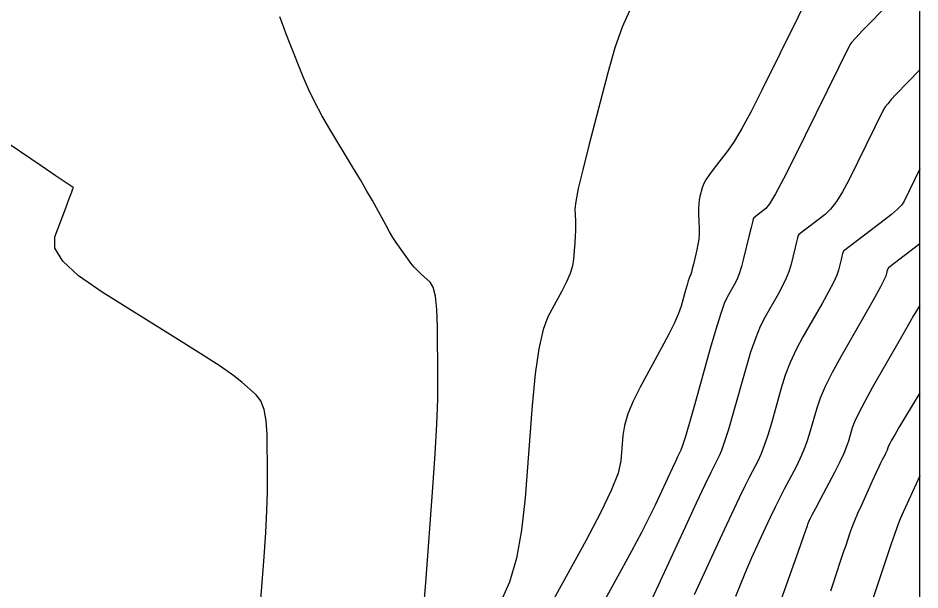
# Model space of a CAD drawing. Extents: x 2082232 to 2083549, y 592624 to 593832.
# Drawn here: x 2083507.14 to 2083549.07, y 592676.57 to 592703.15 of the extents above; entities that cross this region are included whole.
import ezdxf

# ---------------------------------------------------------------- set-up
doc = ezdxf.new("R2010")
doc.units = 0
for name, color, linetype in [('DT_X_Contour_Major', 7, 'Continuous'), ('DT_X_Contour_Minor', 7, 'Continuous'), ('DT_X_TIN_Hull', 7, 'Continuous')]:
    doc.layers.add(name, color=color, linetype=linetype)

msp = doc.modelspace()

# ---------------------------------------------------------------- linework, layer by layer
at = {"layer": 'DT_X_Contour_Major'}
for points in [[(2083549.073, 592700.745), (2083547.956, 592699.586), (2083547.741, 592699.357), (2083547.574, 592699.165), (2083547.454, 592699.012), (2083547.383, 592698.897), (2083545.763, 592695.619), (2083545.469, 592695.065), (2083545.187, 592694.614), (2083544.917, 592694.267), (2083544.659, 592694.023), (2083543.433, 592693.09), (2083543.415, 592693.047), (2083543.381, 592692.931), (2083543.333, 592692.744), (2083543.269, 592692.485), (2083543.079, 592691.7), (2083542.988, 592691.393), (2083542.858, 592691.059), (2083542.689, 592690.7), (2083542.481, 592690.315), (2083541.874, 592689.253), (2083541.646, 592688.805), (2083541.42, 592688.258), (2083541.195, 592687.611), (2083540.971, 592686.865), (2083540.374, 592684.742), (2083540.167, 592684.024), (2083539.992, 592683.461), (2083539.851, 592683.053), (2083539.742, 592682.801), (2083539.497, 592682.335), (2083539.344, 592682.025), (2083539.07, 592681.446), (2083538.673, 592680.597), (2083538.156, 592679.479), (2083536.613, 592676.137)], [(2083518.338, 592674.927), (2083518.577, 592678.104), (2083518.654, 592679.235), (2083518.707, 592680.244), (2083518.736, 592681.133), (2083518.74, 592681.9), (2083518.718, 592683.784), (2083518.68, 592684.43), (2083518.582, 592684.955), (2083518.424, 592685.358), (2083518.205, 592685.64), (2083517.543, 592686.229), (2083517.165, 592686.523), (2083516.528, 592686.961), (2083515.633, 592687.544), (2083514.478, 592688.271), (2083511.054, 592690.405), (2083509.953, 592691.166), (2083509.219, 592691.849), (2083508.852, 592692.455), (2083508.852, 592692.983), (2083509.341, 592694.286), (2083509.501, 592694.714), (2083509.615, 592695.02), (2083509.684, 592695.203), (2083509.707, 592695.265), (2083509.706, 592695.265), (2083509.706, 592695.266), (2083509.706, 592695.266), (2083509.705, 592695.267), (2083509.705, 592695.269), (2083509.611, 592695.332), (2083509.332, 592695.521), (2083508.867, 592695.834), (2083508.215, 592696.272), (2083506.23, 592697.607)], [(2083549.073, 592681.878), (2083548.219, 592680.017), (2083548.124, 592679.793), (2083548.012, 592679.501), (2083547.883, 592679.141), (2083547.737, 592678.713), (2083546.175, 592674.024)]]:
    msp.add_lwpolyline(points, dxfattribs=at)
at = {"layer": 'DT_X_Contour_Minor'}
for points in [[(2083549.073, 592705.338), (2083546.829, 592703.008), (2083546.405, 592702.564), (2083546.094, 592702.231), (2083545.897, 592702.01), (2083545.813, 592701.899), (2083543.207, 592696.626), (2083542.727, 592695.675), (2083542.351, 592694.97), (2083542.079, 592694.512), (2083541.91, 592694.299), (2083541.341, 592693.866), (2083541.324, 592693.813), (2083541.285, 592693.659), (2083541.222, 592693.405), (2083541.136, 592693.051), (2083540.875, 592691.974), (2083540.774, 592691.595), (2083540.668, 592691.263), (2083540.556, 592690.98), (2083540.438, 592690.744), (2083540.116, 592690.181), (2083539.975, 592689.873), (2083539.796, 592689.372), (2083539.578, 592688.677), (2083539.32, 592687.788), (2083538.582, 592685.16), (2083538.335, 592684.29), (2083538.149, 592683.649), (2083538.023, 592683.238), (2083537.957, 592683.056), (2083537.863, 592682.877), (2083537.805, 592682.759), (2083537.699, 592682.537), (2083537.548, 592682.212), (2083537.349, 592681.783), (2083536.758, 592680.503), (2083536.489, 592679.945), (2083536.123, 592679.234), (2083535.662, 592678.367), (2083535.105, 592677.346), (2083533.491, 592674.417)], [(2083544.242, 592704.9), (2083541.716, 592699.79), (2083541.219, 592698.806), (2083540.793, 592698.014), (2083540.44, 592697.413), (2083540.16, 592697.005), (2083539.509, 592696.172), (2083539.29, 592695.88), (2083539.123, 592695.629), (2083539.008, 592695.419), (2083538.943, 592695.25), (2083538.84, 592694.854), (2083538.808, 592694.693), (2083538.787, 592694.505), (2083538.778, 592694.29), (2083538.78, 592694.049), (2083538.803, 592693.371), (2083538.803, 592693.118), (2083538.785, 592692.867), (2083538.751, 592692.617), (2083538.7, 592692.37), (2083538.542, 592691.714), (2083538.488, 592691.496), (2083538.446, 592691.333), (2083538.415, 592691.226), (2083538.395, 592691.174), (2083538.358, 592691.109), (2083538.336, 592691.053), (2083538.298, 592690.933), (2083538.243, 592690.748), (2083538.172, 592690.499), (2083537.962, 592689.75), (2083537.846, 592689.419), (2083537.657, 592688.987), (2083537.395, 592688.454), (2083537.059, 592687.82), (2083536.065, 592685.996), (2083535.735, 592685.343), (2083535.489, 592684.749), (2083535.328, 592684.216), (2083535.252, 592683.744), (2083535.162, 592682.564), (2083535.035, 592682.001), (2083534.722, 592681.195), (2083534.224, 592680.147), (2083533.539, 592678.857), (2083531.466, 592675.093)], [(2083535.567, 592703.475), (2083535.223, 592702.72), (2083534.886, 592701.761), (2083534.554, 592700.598), (2083533.677, 592697.228), (2083533.39, 592696.095), (2083533.187, 592695.227), (2083533.068, 592694.622), (2083533.033, 592694.281), (2083533.052, 592693.723), (2083533.055, 592693.503), (2083533.051, 592693.263), (2083533.04, 592693.002), (2083533.021, 592692.72), (2083532.962, 592691.941), (2083532.912, 592691.629), (2083532.807, 592691.278), (2083532.645, 592690.887), (2083532.428, 592690.458), (2083531.775, 592689.259), (2083531.546, 592688.665), (2083531.346, 592687.78), (2083531.178, 592686.606), (2083531.039, 592685.141), (2083530.711, 592680.849), (2083530.549, 592679.341), (2083530.307, 592678.037), (2083529.987, 592676.935), (2083529.588, 592676.038)], [(2083525.967, 592675.425), (2083526.09, 592676.899), (2083526.428, 592681.324), (2083526.538, 592682.887), (2083526.613, 592684.259), (2083526.655, 592685.439), (2083526.661, 592686.427), (2083526.634, 592688.807), (2083526.605, 592689.605), (2083526.539, 592690.216), (2083526.435, 592690.64), (2083526.293, 592690.876), (2083525.866, 592691.257), (2083525.707, 592691.407), (2083525.553, 592691.572), (2083525.402, 592691.753), (2083525.255, 592691.949), (2083524.868, 592692.491), (2083524.72, 592692.707), (2083524.568, 592692.948), (2083524.41, 592693.214), (2083524.247, 592693.506), (2083523.806, 592694.318), (2083523.612, 592694.666), (2083523.361, 592695.101), (2083523.053, 592695.624), (2083522.688, 592696.234), (2083521.639, 592697.976), (2083521.266, 592698.619), (2083520.935, 592699.24), (2083520.645, 592699.839), (2083520.397, 592700.416), (2083519.79, 592701.926), (2083519.586, 592702.446), (2083519.427, 592702.872), (2083519.316, 592703.205)], [(2083549.073, 592696.137), (2083548.319, 592694.612), (2083548.211, 592694.454), (2083548.023, 592694.258), (2083547.755, 592694.022), (2083547.408, 592693.747), (2083545.525, 592692.315), (2083545.505, 592692.281), (2083545.478, 592692.204), (2083545.444, 592692.083), (2083545.403, 592691.92), (2083545.283, 592691.426), (2083545.202, 592691.191), (2083545.049, 592690.856), (2083544.823, 592690.421), (2083544.524, 592689.885), (2083543.631, 592688.325), (2083543.317, 592687.737), (2083543.044, 592687.144), (2083542.812, 592686.545), (2083542.621, 592685.941), (2083542.166, 592684.324), (2083541.998, 592683.758), (2083541.836, 592683.273), (2083541.679, 592682.869), (2083541.528, 592682.546), (2083541.131, 592681.793), (2083540.94, 592681.414), (2083540.666, 592680.845), (2083540.308, 592680.085), (2083539.866, 592679.133), (2083538.577, 592676.341)], [(2083549.073, 592692.646), (2083547.617, 592691.539), (2083547.595, 592691.515), (2083547.575, 592691.476), (2083547.555, 592691.422), (2083547.536, 592691.354), (2083547.487, 592691.152), (2083547.416, 592690.989), (2083547.239, 592690.652), (2083546.956, 592690.141), (2083546.567, 592689.456), (2083545.389, 592687.397), (2083544.988, 592686.669), (2083544.668, 592686.03), (2083544.429, 592685.48), (2083544.271, 592685.018), (2083543.958, 592683.906), (2083543.83, 592683.492), (2083543.68, 592683.085), (2083543.507, 592682.685), (2083543.313, 592682.291), (2083542.764, 592681.25), (2083542.555, 592680.844), (2083542.337, 592680.407), (2083542.111, 592679.938), (2083541.877, 592679.437), (2083541.241, 592678.061), (2083541, 592677.516), (2083540.752, 592676.915), (2083540.498, 592676.257)], [(2083549.073, 592689.804), (2083548.86, 592689.456), (2083548.778, 592689.316), (2083548.602, 592689.01), (2083548.332, 592688.54), (2083547.968, 592687.904), (2083546.872, 592685.987), (2083546.504, 592685.33), (2083546.223, 592684.796), (2083546.029, 592684.384), (2083545.921, 592684.095), (2083545.751, 592683.488), (2083545.663, 592683.228), (2083545.527, 592682.904), (2083545.344, 592682.516), (2083545.113, 592682.064), (2083544.433, 592680.774), (2083544.209, 592680.349), (2083544.048, 592680.042), (2083543.949, 592679.854), (2083543.913, 592679.784), (2083543.899, 592679.754), (2083543.894, 592679.743), (2083543.89, 592679.734), (2083543.887, 592679.726), (2083543.885, 592679.719), (2083543.879, 592679.702), (2083543.875, 592679.689), (2083543.863, 592679.654), (2083543.811, 592679.505), (2083543.657, 592679.073), (2083543.403, 592678.357), (2083541.968, 592674.314)], [(2083549.073, 592685.724), (2083548.354, 592684.546), (2083548.215, 592684.316), (2083548.095, 592684.117), (2083547.996, 592683.95), (2083547.916, 592683.813), (2083547.732, 592683.49), (2083547.67, 592683.38), (2083547.623, 592683.29), (2083547.59, 592683.22), (2083547.572, 592683.172), (2083547.543, 592683.069), (2083547.528, 592683.026), (2083547.505, 592682.971), (2083547.474, 592682.906), (2083547.436, 592682.83), (2083547.321, 592682.612), (2083547.26, 592682.489), (2083547.162, 592682.283), (2083547.027, 592681.993), (2083546.855, 592681.62), (2083546.347, 592680.514), (2083546.171, 592680.121), (2083546.023, 592679.774), (2083545.903, 592679.473), (2083545.811, 592679.216), (2083545.603, 592678.592), (2083545.523, 592678.353), (2083545.354, 592677.843), (2083545.019, 592676.839), (2083544.91, 592676.518)]]:
    msp.add_lwpolyline(points, dxfattribs=at)
at = {"layer": 'DT_X_TIN_Hull'}
msp.add_lwpolyline([(2083549.073, 592674.513), (2083549.073, 592679.613), (2083549.073, 592682.39), (2083549.073, 592682.958), (2083549.073, 592690.913), (2083549.073, 592690.976), (2083549.073, 592691.134), (2083549.073, 592694.315), (2083549.073, 592696.198), (2083549.073, 592711.359)], dxfattribs=at)

doc.saveas('drawing.dxf')
